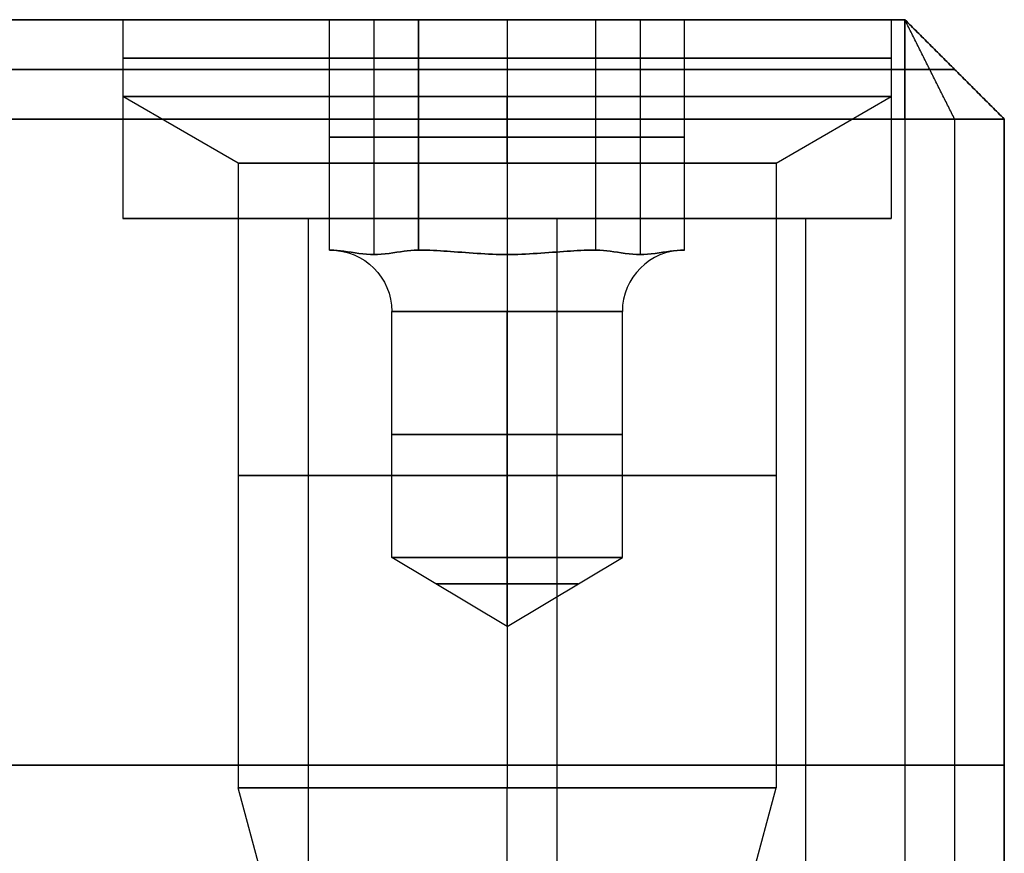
# Model space of a CAD drawing. Header units: millimetres. Extents: x -429 to 422, y -262 to 259.
# Tile 1049 of 1056: x 412 to 422, y 202 to 210. Entities that reach past the tile are written whole.
import ezdxf

# ---------------------------------------------------------------- set-up
doc = ezdxf.new("R2010")
doc.units = ezdxf.units.MM
doc.layers.add('Default', color=7, linetype='Continuous', true_color=0x000000)

msp = doc.modelspace()

# ---------------------------------------------------------------- linework, layer by layer
at = {"layer": 'Default'}
for p, q in [((-427.1274, 210.0648, 1342.8222), (420.8726, 210.0648, 1342.8222)), ((420.8726, 210.0648, 772.8222), (-427.1274, 210.0648, 772.8222)), ((420.8726, 210.0648, 1057.8222), (-427.1274, 210.0648, 1057.8222)), ((420.8726, 210.0648, 1342.8222), (420.8726, 210.0648, 772.8222)), ((413.009, 208.0648, 845.8222), (414.8726, 208.0648, 845.8222)), ((416.8726, 208.0648, 841.9586), (416.8726, 208.0648, 843.3727)), ((416.8726, 208.0648, 848.2717), (416.8726, 208.0648, 849.6858)), ((419.8726, 208.0648, 845.8222), (420.7362, 208.0648, 845.8222))]:
    msp.add_line(p, q, dxfattribs=at)
at = {"layer": 'Default', "color": 9, "true_color": 0xbebcba}
for p, q in [((413.009, 210.0648, 845.8222), (413.009, 209.2921, 845.8222)), ((415.0881, 210.0648, 845.8222), (413.009, 210.0648, 845.8222)), ((415.5342, 210.0648, 846.5949), (415.5342, 207.7015, 846.5949)), ((415.5342, 210.0648, 845.0495), (415.5342, 207.7015, 845.0495)), ((416.8726, 210.0648, 844.2768), (416.8726, 207.7015, 844.2768)), ((416.8726, 210.0648, 847.3677), (416.8726, 207.7015, 847.3677)), ((416.8726, 210.0648, 841.9586), (416.8726, 210.0648, 844.2768)), ((416.8726, 210.0648, 847.3677), (416.8726, 210.0648, 849.6858)), ((416.8726, 210.0648, 849.6858), (416.8726, 209.2921, 849.6858)), ((416.8726, 210.0648, 841.9586), (416.8726, 209.2921, 841.9586)), ((418.211, 210.0648, 845.0495), (418.211, 207.7015, 845.0495)), ((418.211, 210.0648, 846.5949), (418.211, 207.7015, 846.5949)), ((420.7362, 210.0648, 845.8222), (418.6571, 210.0648, 845.8222)), ((420.7362, 210.0648, 845.8222), (420.7362, 209.2921, 845.8222)), ((414.1681, 208.6229, 845.8222), (413.009, 209.2921, 845.8222)), ((416.8726, 208.6229, 848.5267), (416.8726, 209.2921, 849.6858)), ((416.8726, 208.6229, 843.1177), (416.8726, 209.2921, 841.9586)), ((419.5771, 208.6229, 845.8222), (420.7362, 209.2921, 845.8222)), ((415.0881, 208.8831, 845.8222), (415.9803, 208.8831, 847.3677)), ((415.9803, 208.8831, 844.2768), (415.0881, 208.8831, 845.8222)), ((417.7649, 208.8831, 844.2768), (415.9803, 208.8831, 844.2768)), ((415.9803, 208.8831, 847.3677), (417.7649, 208.8831, 847.3677)), ((418.6571, 208.8831, 845.8222), (417.7649, 208.8831, 844.2768)), ((417.7649, 208.8831, 847.3677), (418.6571, 208.8831, 845.8222)), ((414.1681, 208.6229, 845.8222), (414.1681, 202.3376, 845.8222)), ((416.8726, 208.6229, 848.5267), (416.8726, 202.3376, 848.5267)), ((416.8726, 208.6229, 843.1177), (416.8726, 202.3376, 843.1177)), ((419.5771, 208.6229, 845.8222), (419.5771, 202.3376, 845.8222)), ((415.0954, 207.7466, 845.8222), (415.0881, 207.7466, 845.8222)), ((415.0917, 207.7466, 845.8285), (415.0917, 207.7466, 845.8159)), ((415.9839, 207.7466, 844.2831), (415.9767, 207.7466, 844.2831)), ((415.9839, 207.7466, 847.3613), (415.9767, 207.7466, 847.3613)), ((415.984, 207.7466, 844.2831), (415.984, 207.7466, 844.2768)), ((415.984, 207.7466, 847.3677), (415.984, 207.7466, 847.3614)), ((417.7612, 207.7466, 844.2831), (417.7612, 207.7466, 844.2768)), ((417.7612, 207.7466, 847.3677), (417.7612, 207.7466, 847.3614)), ((417.7685, 207.7466, 844.2831), (417.7613, 207.7466, 844.2831)), ((417.7685, 207.7466, 847.3613), (417.7613, 207.7466, 847.3613)), ((418.6571, 207.7466, 845.8222), (418.6499, 207.7466, 845.8222)), ((418.6535, 207.7466, 845.8285), (418.6535, 207.7466, 845.8159)), ((415.7135, 204.6558, 845.8222), (415.7135, 207.1285, 845.8222)), ((416.8726, 204.6558, 844.6631), (416.8726, 207.1285, 844.6631)), ((416.8726, 204.6558, 846.9813), (416.8726, 207.1285, 846.9813)), ((418.0317, 204.6558, 845.8222), (418.0317, 207.1285, 845.8222)), ((416.8726, 203.9593, 845.8222), (415.7135, 204.6558, 845.8222)), ((416.8726, 203.9593, 845.8222), (416.8726, 204.6558, 844.6631)), ((416.8726, 203.9593, 845.8222), (418.0317, 204.6558, 845.8222)), ((416.8726, 203.9593, 845.8222), (416.8726, 204.6558, 846.9813)), ((414.9255, 199.5108, 845.8222), (414.1681, 202.3376, 845.8222)), ((416.8726, 201.0239, 848.1747), (416.8726, 202.3376, 848.5267)), ((416.8726, 200.0336, 843.735), (416.8726, 202.3376, 843.1177)), ((419.0922, 200.5283, 845.8222), (419.5771, 202.3376, 845.8222))]:
    msp.add_line(p, q, dxfattribs=at)
at = {"layer": 'Default', "color": 9, "true_color": 0xbebcba, "extrusion": (0, 1, 0)}
for centre, radius in [((-416.8726, 845.8222, 209.6784), 3.8636), ((-416.8726, 845.8222, 205.4802), 2.7045)]:
    msp.add_circle(centre, radius, dxfattribs=at)
at = {"layer": 'Default', "color": 9, "true_color": 0xbebcba, "extrusion": (0, -1, 0)}
for centre, radius in [((416.8726, 845.8222, -205.8921), 1.1591), ((416.8726, 845.8222, -204.3887), 0.7147)]:
    msp.add_circle(centre, radius, dxfattribs=at)
at = {"layer": 'Default', "color": 9, "true_color": 0xbebcba, "extrusion": (0, 1, 0)}
for centre, radius, start, end in [((-416.8726, 845.8222, 210.0648), 3.8636, 270, 0), ((-416.8726, 845.8222, 210.0648), 3.8636, 0, 90), ((-416.8726, 845.8222, 209.2921), 3.8636, 90, 180), ((-416.8726, 845.8222, 209.2921), 3.8636, 180, 270), ((-416.8726, 845.8222, 208.6229), 2.7045, 270, 0), ((-416.8726, 845.8222, 208.6229), 2.7045, 0, 90), ((-416.8726, 845.8222, 207.1285), 1.1591, 270, 90), ((-416.8726, 845.8222, 207.1285), 1.1591, 90, 270), ((-416.8726, 845.8222, 204.6558), 1.1591, 0, 90), ((-416.8726, 845.8222, 204.6558), 1.1591, 270, 0), ((-416.8726, 845.8222, 202.3376), 2.7045, 90, 180), ((-416.8726, 845.8222, 202.3376), 2.7045, 180, 270)]:
    msp.add_arc(centre, radius, start, end, dxfattribs=at)
at = {"layer": 'Default', "color": 9, "true_color": 0xbebcba, "extrusion": (0, -1, 0)}
for centre, radius, start, end in [((416.8726, 845.8222, -210.0648), 3.8636, 270, 90), ((416.8726, 845.8222, -209.2921), 3.8636, 90, 180), ((416.8726, 845.8222, -209.2921), 3.8636, 180, 270), ((416.8726, 845.8222, -208.6229), 2.7045, 270, 0), ((416.8726, 845.8222, -208.6229), 2.7045, 0, 90), ((416.8726, 845.8222, -207.7466), 1.7773, 179.59185, 180.40815), ((416.8726, 845.8222, -207.7466), 1.7773, 179.59185, 180.40815), ((416.8726, 845.8222, -207.7466), 1.7773, 119.59185, 120.40815), ((416.8726, 845.8222, -207.7466), 1.7773, 239.59185, 240.40815), ((416.8726, 845.8222, -207.7466), 1.7773, 119.59185, 120.40815), ((416.8726, 845.8222, -207.7466), 1.7773, 299.59185, 300.40815), ((416.8726, 845.8222, -207.7466), 1.7773, 59.59185, 60.40815), ((416.8726, 845.8222, -207.7466), 1.7773, 59.59185, 60.40815), ((416.8726, 845.8222, -207.7466), 1.7773, 359.59185, 0.40815), ((416.8726, 845.8222, -207.7466), 1.7773, 359.59185, 0.40815), ((416.8726, 845.8222, -204.6558), 1.1591, 270, 90), ((416.8726, 845.8222, -202.3376), 2.7045, 90, 180), ((416.8726, 845.8222, -202.3376), 2.7045, 180, 270)]:
    msp.add_arc(centre, radius, start, end, dxfattribs=at)
at = {"layer": 'Default', "color": 9, "true_color": 0xbebcba, "extrusion": (0, 0, -1)}
msp.add_arc((-415.0954, 207.1285, -845.8222), 0.6182, 90, 180, dxfattribs=at)
at = {"layer": 'Default', "color": 9, "true_color": 0xbebcba}
msp.add_arc((418.6499, 207.1285, 845.8222), 0.6182, 90, 180, dxfattribs=at)
at = {"layer": 'Default', "color": 9, "true_color": 0xbebcba, "extrusion": (-1, 0, 0)}
msp.add_arc((-207.1285, 847.5995, -416.8726), 0.6182, 202.02431, 270, dxfattribs=at)
at = {"layer": 'Default', "color": 9, "true_color": 0xbebcba, "extrusion": (1, 0, 0)}
msp.add_arc((207.1285, 844.045, 416.8726), 0.6182, 22.02431, 90, dxfattribs=at)
at = {"layer": 'Default'}
for points, knots in [([(413.009, 210.0648, 845.8222), (413.009, 210.0648, 841.9586), (416.8726, 210.0648, 841.9586), (420.7362, 210.0648, 841.9586), (420.7362, 210.0648, 845.8222), (420.7362, 210.0648, 849.6858), (416.8726, 210.0648, 849.6858), (413.009, 210.0648, 849.6858), (413.009, 210.0648, 845.8222)], [7.853982, 7.853982, 7.853982, 15.707963, 15.707963, 23.561945, 23.561945, 31.415927, 31.415927, 39.269908, 39.269908, 39.269908]), ([(413.009, 209.0648, 845.8222), (413.009, 209.0648, 841.9586), (416.8726, 209.0648, 841.9586), (420.7362, 209.0648, 841.9586), (420.7362, 209.0648, 845.8222), (420.7362, 209.0648, 849.6858), (416.8726, 209.0648, 849.6858), (413.009, 209.0648, 849.6858), (413.009, 209.0648, 845.8222)], [7.853982, 7.853982, 7.853982, 15.707963, 15.707963, 23.561945, 23.561945, 31.415927, 31.415927, 39.269908, 39.269908, 39.269908]), ([(413.009, 208.0648, 845.8222), (413.009, 208.0648, 841.9586), (416.8726, 208.0648, 841.9586), (420.7362, 208.0648, 841.9586), (420.7362, 208.0648, 845.8222), (420.7362, 208.0648, 849.6858), (416.8726, 208.0648, 849.6858), (413.009, 208.0648, 849.6858), (413.009, 208.0648, 845.8222)], [7.853982, 7.853982, 7.853982, 15.707963, 15.707963, 23.561945, 23.561945, 31.415927, 31.415927, 39.269908, 39.269908, 39.269908]), ([(419.8726, 208.0648, 845.8222), (419.8726, 208.0648, 848.3222), (417.3726, 208.0648, 848.3222), (414.8726, 208.0648, 848.3222), (414.8726, 208.0648, 845.8222), (414.8726, 208.0648, 843.3222), (417.3726, 208.0648, 843.3222), (419.8726, 208.0648, 843.3222), (419.8726, 208.0648, 845.8222)], [0, 0, 0, 5.497787, 5.497787, 10.995574, 10.995574, 16.493361, 16.493361, 21.991149, 21.991149, 21.991149])]:
    msp.add_rational_spline(points, [1, 0.707106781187, 1, 0.707106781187, 1, 0.707106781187, 1, 0.707106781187, 1], degree=2, knots=knots, dxfattribs=at)
for points in [[(413.009, 210.0648, 845.8222), (413.009, 209.0648, 845.8222), (413.009, 208.0648, 845.8222)], [(416.8726, 210.0648, 841.9586), (416.8726, 209.0648, 841.9586), (416.8726, 208.0648, 841.9586)], [(416.8726, 210.0648, 849.6858), (416.8726, 209.0648, 849.6858), (416.8726, 208.0648, 849.6858)], [(420.7362, 210.0648, 845.8222), (420.7362, 209.0648, 845.8222), (420.7362, 208.0648, 845.8222)], [(420.8726, 210.0648, 1342.8222), (421.3726, 209.5648, 1342.8222), (421.8726, 209.0648, 1342.8222)], [(421.8726, 209.0648, 772.8222), (421.3726, 209.5648, 772.8222), (420.8726, 210.0648, 772.8222)], [(420.8726, 210.0648, 772.8222), (420.8726, 209.5648, 772.3222), (420.8726, 209.0648, 771.8222)], [(420.8726, 209.0648, 1343.8222), (420.8726, 209.5648, 1343.3222), (420.8726, 210.0648, 1342.8222)], [(421.8726, 209.0648, 1057.8222), (421.3726, 209.5648, 1057.8222), (420.8726, 210.0648, 1057.8222)], [(421.3726, 209.0648, 1343.3222), (421.1226, 209.5648, 1343.0722), (420.8726, 210.0648, 1342.8222)], [(421.3726, 209.0648, 772.3222), (421.1226, 209.5648, 772.5722), (420.8726, 210.0648, 772.8222)], [(-427.1274, 209.5648, 1343.3222), (-3.1274, 209.5648, 1343.3222), (420.8726, 209.5648, 1343.3222)], [(420.8726, 209.5648, 772.3222), (-3.1274, 209.5648, 772.3222), (-427.1274, 209.5648, 772.3222)], [(421.3726, 209.5648, 1342.8222), (421.1226, 209.5648, 1343.0722), (420.8726, 209.5648, 1343.3222)], [(420.8726, 209.5648, 772.3222), (421.1226, 209.5648, 772.5722), (421.3726, 209.5648, 772.8222)], [(421.3726, 209.5648, 1342.8222), (421.3726, 209.5648, 1057.8222), (421.3726, 209.5648, 772.8222)], [(-427.1274, 209.0648, 1343.8222), (-3.1274, 209.0648, 1343.8222), (420.8726, 209.0648, 1343.8222)], [(420.8726, 209.0648, 771.8222), (-3.1274, 209.0648, 771.8222), (-427.1274, 209.0648, 771.8222)], [(420.8726, 209.0648, 1343.8222), (420.8726, 202.5648, 1343.8222), (420.8726, 196.0648, 1343.8222)], [(420.8726, 209.0648, 771.8222), (420.8726, 202.5648, 771.8222), (420.8726, 196.0648, 771.8222)], [(421.8726, 209.0648, 1342.8222), (421.3726, 209.0648, 1343.3222), (420.8726, 209.0648, 1343.8222)], [(420.8726, 209.0648, 771.8222), (421.3726, 209.0648, 772.3222), (421.8726, 209.0648, 772.8222)], [(421.3726, 209.0648, 1343.3222), (421.3726, 202.5648, 1343.3222), (421.3726, 196.0648, 1343.3222)], [(421.3726, 209.0648, 772.3222), (421.3726, 202.5648, 772.3222), (421.3726, 196.0648, 772.3222)], [(421.8726, 209.0648, 1342.8222), (421.8726, 202.5648, 1342.8222), (421.8726, 196.0648, 1342.8222)], [(421.8726, 209.0648, 1342.8222), (421.8726, 209.0648, 1057.8222), (421.8726, 209.0648, 772.8222)], [(421.8726, 209.0648, 772.8222), (421.8726, 202.5648, 772.8222), (421.8726, 196.0648, 772.8222)], [(421.8726, 196.0648, 1057.8222), (421.8726, 202.5648, 1057.8222), (421.8726, 209.0648, 1057.8222)], [(414.8726, 208.0648, 845.8222), (414.8726, 201.5648, 845.8222), (414.8726, 195.0648, 845.8222)], [(417.3726, 208.0648, 848.3222), (417.3726, 201.5648, 848.3222), (417.3726, 195.0648, 848.3222)], [(417.3726, 208.0648, 843.3222), (417.3726, 201.5648, 843.3222), (417.3726, 195.0648, 843.3222)], [(419.8726, 208.0648, 845.8222), (419.8726, 201.5648, 845.8222), (419.8726, 195.0648, 845.8222)], [(-427.1274, 202.5648, 1343.8222), (-3.1274, 202.5648, 1343.8222), (420.8726, 202.5648, 1343.8222)], [(420.8726, 202.5648, 771.8222), (-3.1274, 202.5648, 771.8222), (-427.1274, 202.5648, 771.8222)], [(420.8726, 202.5648, 1343.8222), (421.3726, 202.5648, 1343.3222), (421.8726, 202.5648, 1342.8222)], [(421.8726, 202.5648, 772.8222), (421.3726, 202.5648, 772.3222), (420.8726, 202.5648, 771.8222)], [(421.8726, 202.5648, 1342.8222), (421.8726, 202.5648, 1057.8222), (421.8726, 202.5648, 772.8222)]]:
    msp.add_open_spline(points, degree=2, dxfattribs=at)
at = {"layer": 'Default', "color": 9, "true_color": 0xbebcba}
for points in [[(415.0881, 210.0648, 845.8222), (415.5342, 210.0648, 846.5949), (415.9803, 210.0648, 847.3677)], [(415.0881, 207.7466, 845.8222), (415.0881, 208.9057, 845.8222), (415.0881, 210.0648, 845.8222)], [(415.9803, 210.0648, 844.2768), (415.5342, 210.0648, 845.0495), (415.0881, 210.0648, 845.8222)], [(417.7649, 210.0648, 844.2768), (416.8726, 210.0648, 844.2768), (415.9803, 210.0648, 844.2768)], [(415.9803, 210.0648, 844.2768), (415.9803, 208.9057, 844.2768), (415.9803, 207.7466, 844.2768)], [(415.9803, 210.0648, 847.3677), (416.8726, 210.0648, 847.3677), (417.7649, 210.0648, 847.3677)], [(415.9803, 207.7466, 847.3677), (415.9803, 208.9057, 847.3677), (415.9803, 210.0648, 847.3677)], [(417.7649, 207.7466, 844.2768), (417.7649, 208.9057, 844.2768), (417.7649, 210.0648, 844.2768)], [(418.6571, 210.0648, 845.8222), (418.211, 210.0648, 845.0495), (417.7649, 210.0648, 844.2768)], [(417.7649, 210.0648, 847.3677), (418.211, 210.0648, 846.5949), (418.6571, 210.0648, 845.8222)], [(417.7649, 207.7466, 847.3677), (417.7649, 208.9057, 847.3677), (417.7649, 210.0648, 847.3677)], [(418.6571, 207.7466, 845.8222), (418.6571, 208.9057, 845.8222), (418.6571, 210.0648, 845.8222)], [(415.0881, 207.7466, 845.8222), (415.0917, 207.7466, 845.8285), (415.0954, 207.7466, 845.8349)], [(415.0954, 207.7466, 845.8096), (415.0917, 207.7466, 845.8159), (415.0881, 207.7466, 845.8222)], [(415.9803, 207.7466, 847.3677), (415.9767, 207.7466, 847.3613), (415.973, 207.7466, 847.355)], [(415.9803, 207.7466, 844.2768), (415.9767, 207.7466, 844.2831), (415.973, 207.7466, 844.2894)], [(415.995, 207.7466, 844.2768), (415.9877, 207.7466, 844.2768), (415.9803, 207.7466, 844.2768)], [(415.995, 207.7466, 847.3677), (415.9877, 207.7466, 847.3677), (415.9803, 207.7466, 847.3677)], [(417.7649, 207.7466, 844.2768), (417.7576, 207.7466, 844.2768), (417.7502, 207.7466, 844.2768)], [(417.7502, 207.7466, 847.3677), (417.7576, 207.7466, 847.3677), (417.7649, 207.7466, 847.3677)], [(417.7722, 207.7466, 844.2894), (417.7685, 207.7466, 844.2831), (417.7649, 207.7466, 844.2768)], [(417.7649, 207.7466, 847.3677), (417.7685, 207.7466, 847.3613), (417.7722, 207.7466, 847.355)], [(418.6571, 207.7466, 845.8222), (418.6535, 207.7466, 845.8159), (418.6498, 207.7466, 845.8096)], [(418.6498, 207.7466, 845.8349), (418.6535, 207.7466, 845.8285), (418.6571, 207.7466, 845.8222)]]:
    msp.add_open_spline(points, degree=2, dxfattribs=at)
for points, knots in [([(415.973, 207.7466, 847.355), (415.9302, 207.7466, 847.2808), (415.8788, 207.7413, 847.1918), (415.7418, 207.7219, 846.9544), (415.6288, 207.7015, 846.7587), (415.4397, 207.7015, 846.4312), (415.3267, 207.7219, 846.2355), (415.1896, 207.7413, 845.9981), (415.1383, 207.7466, 845.9091), (415.0954, 207.7466, 845.8349)], [-2.276069, -2.276069, -2.276069, -2.276069, -1.921118, -1.921118, -1.138035, -1.138035, -0.354951, -0.354951, 0, 0, 0, 0]), ([(415.0954, 207.7466, 845.8096), (415.1383, 207.7466, 845.7353), (415.1896, 207.7413, 845.6464), (415.3267, 207.7219, 845.409), (415.4397, 207.7015, 845.2133), (415.6288, 207.7015, 844.8857), (415.7418, 207.7219, 844.69), (415.8788, 207.7413, 844.4526), (415.9302, 207.7466, 844.3637), (415.973, 207.7466, 844.2894)], [-2.276069, -2.276069, -2.276069, -2.276069, -1.921118, -1.921118, -1.138035, -1.138035, -0.354951, -0.354951, 0, 0, 0, 0]), ([(415.995, 207.7466, 844.2768), (416.0807, 207.7466, 844.2768), (416.1834, 207.7413, 844.2768), (416.4575, 207.7219, 844.2768), (416.6835, 207.7015, 844.2768), (416.8726, 207.7015, 844.2768)], [-1.138035, -1.138035, -1.138035, -1.138035, -0.783084, -0.783084, 0, 0, 0, 0]), ([(416.8726, 207.7015, 847.3677), (416.6835, 207.7015, 847.3677), (416.4575, 207.7219, 847.3677), (416.1834, 207.7413, 847.3677), (416.0807, 207.7466, 847.3677), (415.995, 207.7466, 847.3677)], [-1.138035, -1.138035, -1.138035, -1.138035, -0.354951, -0.354951, 0, 0, 0, 0]), ([(416.8726, 207.7015, 844.2768), (417.0617, 207.7015, 844.2768), (417.2877, 207.7219, 844.2768), (417.5618, 207.7413, 844.2768), (417.6645, 207.7466, 844.2768), (417.7502, 207.7466, 844.2768)], [-1.138035, -1.138035, -1.138035, -1.138035, -0.354951, -0.354951, 0, 0, 0, 0]), ([(417.7502, 207.7466, 847.3677), (417.6645, 207.7466, 847.3677), (417.5618, 207.7413, 847.3677), (417.2877, 207.7219, 847.3677), (417.0617, 207.7015, 847.3677), (416.8726, 207.7015, 847.3677)], [-2.276069, -2.276069, -2.276069, -2.276069, -1.921118, -1.921118, -1.138035, -1.138035, -1.138035, -1.138035]), ([(417.7722, 207.7466, 844.2894), (417.815, 207.7466, 844.3637), (417.8664, 207.7413, 844.4526), (418.0034, 207.7219, 844.69), (418.1164, 207.7015, 844.8857), (418.3055, 207.7015, 845.2133), (418.4185, 207.7219, 845.409), (418.5556, 207.7413, 845.6464), (418.607, 207.7466, 845.7353), (418.6498, 207.7466, 845.8096)], [-2.276069, -2.276069, -2.276069, -2.276069, -1.921118, -1.921118, -1.138035, -1.138035, -0.354951, -0.354951, 0, 0, 0, 0]), ([(418.6498, 207.7466, 845.8349), (418.607, 207.7466, 845.9091), (418.5556, 207.7413, 845.9981), (418.4185, 207.7219, 846.2355), (418.3055, 207.7015, 846.4312), (418.1164, 207.7015, 846.7587), (418.0034, 207.7219, 846.9544), (417.8664, 207.7413, 847.1918), (417.815, 207.7466, 847.2808), (417.7722, 207.7466, 847.355)], [-2.276069, -2.276069, -2.276069, -2.276069, -1.921118, -1.921118, -1.138035, -1.138035, -0.354951, -0.354951, 0, 0, 0, 0])]:
    msp.add_open_spline(points, degree=3, knots=knots, dxfattribs=at)

doc.saveas('drawing.dxf')
